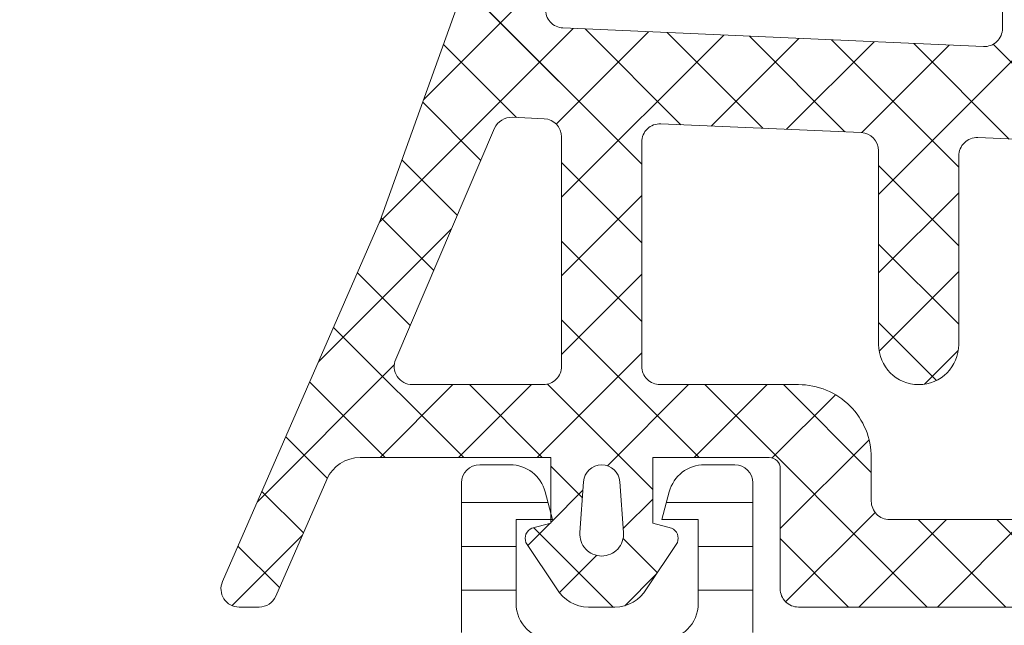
# Model space of a CAD drawing. Header units: millimetres. Extents: x 213386 to 459888, y 74252 to 208052.
# Tile 345 of 517: x 373054 to 373081, y 200468 to 200485. Entities that reach past the tile are written whole.
import ezdxf

# ---------------------------------------------------------------- set-up
doc = ezdxf.new("R2010")
doc.units = ezdxf.units.MM
doc.layers.get('Defpoints').update_dxf_attribs({"color": 255, "lineweight": 0})
doc.layers.add('FASÁDA DETAILNÍ', color=255, linetype='Continuous', lineweight=0)
doc.layers.add('NOVA', color=255, linetype='Continuous', lineweight=0)
doc.styles.add('CS-ROMANS', font='romans.shx', dxfattribs={"width": 0.75, "oblique": 5})
doc.dimstyles.new('A_KÓTA_50', dxfattribs={"dimtxt": 110, "dimasz": 2, "dimexe": 100, "dimexo": 1500, "dimgap": 40, "dimtad": 1, "dimrnd": 1, "dimdsep": 46, "dimtxsty": 'CS-ROMANS', "dimblk": 'KOT_CARA20', "dimcen": 45, "dimse1": 1, "dimse2": 1, "dimclrd": 256, "dimclre": 256, "dimclrt": 256, "dimadec": 0, "dimazin": 0, "dimtfac": 1, "dimtix": 1, "dimtmove": 2, "dimatfit": 3, "dimldrblk": 'OBLIQUE', "dimfxl": 100, "dimtolj": 1, "dimarcsym": 0})
pattern_1 = [(135, (0, 0), (-1.077630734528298, -1.077630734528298), []), (225, (0, 0), (1.077630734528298, -1.077630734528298), [])]

# ---------------------------------------------------------------- blocks, each defined once
blk = doc.blocks.new('A$C29162560')
at = {"layer": 'FASÁDA DETAILNÍ'}
h = blk.add_hatch(dxfattribs=at)
h.set_pattern_fill('ANSI37', color=256, scale=0.48, angle=90, style=0)
h.set_pattern_definition(pattern_1)
edge = h.paths.add_edge_path(flags=16)
edge.add_line((-906.219358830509, -1460.164384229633), (-906.1196148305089, -1461.557238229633))
edge.add_arc((-906.718081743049, -1461.600095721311), 0.5999995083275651, -90.00000835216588, 4.096080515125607, ccw=False)
edge.add_arc((-906.718081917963, -1461.600095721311), 0.5999995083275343, 175.9039194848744, 270.0000083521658, ccw=False)
edge.add_line((-907.3165488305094, -1461.557238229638), (-907.2168048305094, -1460.164384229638))
edge.add_arc((-906.718081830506, -1460.20009870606), 0.500000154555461, 4.096064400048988, 175.9039355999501, ccw=False)
edge = h.paths.add_edge_path(flags=16)
edge.add_arc((-908.3180784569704, -1457.000090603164), 0.4999996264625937, -90.00004280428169, 4.28042947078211e-05, ccw=False)
edge.add_line((-908.3180788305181, -1457.500090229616), (-911.911763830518, -1457.500090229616))
edge.add_arc((-911.9117638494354, -1457.000089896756), 0.5000003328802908, 156.7819733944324, 270.0000021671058, ccw=False)
edge.add_line((-912.3712698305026, -1456.80297422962), (-909.6553918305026, -1450.47187222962))
edge.add_arc((-909.1958864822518, -1450.668988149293), 0.4999998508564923, 87.49988936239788, 156.7819182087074, ccw=False)
edge.add_line((-909.1740758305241, -1450.169464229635), (-908.2962688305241, -1450.207790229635))
edge.add_arc((-908.3180783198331, -1450.707313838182), 0.4999994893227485, -4.485695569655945e-05, 87.50002088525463, ccw=False)
edge.add_line((-907.8180788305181, -1450.707314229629), (-907.8180788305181, -1457.000090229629))
edge = h.paths.add_edge_path(flags=16)
edge.add_line((-882.7641598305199, -1451.591928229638), (-878.61548983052, -1460.488781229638))
edge.add_arc((-879.0686435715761, -1460.70009036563), 0.4999998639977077, -90.00002967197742, 25.000007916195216, ccw=False)
edge.add_line((-879.0686438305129, -1461.200090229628), (-888.418078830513, -1461.200090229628))
edge.add_arc((-888.4180792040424, -1460.700090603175), 0.49999962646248, 179.9999571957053, 270.0000428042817, ccw=False)
edge.add_line((-888.9180788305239, -1460.700090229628), (-888.9180788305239, -1451.576167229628))
edge.add_arc((-888.4180787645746, -1451.57616739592), 0.5000000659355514, 87.49997275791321, 179.9999809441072, ccw=False)
edge.add_line((-888.3962688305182, -1451.076643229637), (-883.1955048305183, -1451.303713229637))
edge.add_arc((-883.2173145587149, -1451.803238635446), 0.5000012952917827, 25.000091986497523, 87.50000252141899, ccw=False)
edge = h.paths.add_edge_path(flags=16)
edge.add_arc((-891.6180784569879, -1460.700090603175), 0.4999996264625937, -90.00004280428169, 4.28042947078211e-05, ccw=False)
edge.add_line((-891.6180788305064, -1461.200090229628), (-898.8180788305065, -1461.200090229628))
edge.add_arc((-898.8180792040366, -1460.700090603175), 0.49999962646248, 179.9999571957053, 270.0000428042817, ccw=False)
edge.add_line((-899.3180788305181, -1460.700090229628), (-899.3180788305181, -1459.500090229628))
edge.add_arc((-901.3180773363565, -1459.500088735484), 1.999998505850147, 359.9999571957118, 450.0000428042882)
edge.add_line((-901.3180788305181, -1457.500090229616), (-905.118078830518, -1457.500090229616))
edge.add_arc((-905.1180792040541, -1457.000090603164), 0.49999962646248, 179.9999571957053, 270.0000428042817, ccw=False)
edge.add_line((-905.6180788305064, -1457.000090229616), (-905.6180788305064, -1450.847029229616))
edge.add_arc((-905.1180787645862, -1450.847029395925), 0.5000000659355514, 87.49997275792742, 179.9999809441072, ccw=False)
edge.add_line((-905.0962688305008, -1450.347505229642), (-899.5962688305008, -1450.587640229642))
edge.add_arc((-899.6180783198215, -1451.08716383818), 0.4999994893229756, -4.4856929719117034e-05, 87.50002088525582, ccw=False)
edge.add_line((-899.1180788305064, -1451.087164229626), (-899.1180788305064, -1456.400090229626))
edge.add_arc((-898.0180788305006, -1456.400090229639), 1.100000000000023, 180, 360)
edge.add_line((-896.9180788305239, -1456.400090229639), (-896.9180788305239, -1451.226879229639))
edge.add_arc((-896.4180787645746, -1451.226879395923), 0.500000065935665, 87.49997275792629, 179.9999809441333, ccw=False)
edge.add_line((-896.3962688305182, -1450.727355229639), (-891.5962688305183, -1450.936928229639))
edge.add_arc((-891.6180783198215, -1451.436451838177), 0.4999994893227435, -4.4856929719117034e-05, 87.50002088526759, ccw=False)
edge.add_line((-891.1180788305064, -1451.436452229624), (-891.1180788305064, -1460.700090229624))
edge = h.paths.add_edge_path()
edge.add_line((-876.4050258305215, -1459.313633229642), (-880.5028748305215, -1450.525767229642))
edge.add_ellipse((-883.2218001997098, -1451.793624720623), major_axis=(-3.00000296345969, 0), ratio=1, start_angle=205.0000306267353, end_angle=267.4999411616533)
edge.add_line((-883.0909388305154, -1448.796477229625), (-883.7398888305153, -1448.768143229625))
edge.add_ellipse((-883.7180793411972, -1448.268619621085), major_axis=(-0.4999994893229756, 0), ratio=1, start_angle=-4.4856929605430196e-05, end_angle=87.50002088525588, ccw=False)
edge.add_line((-884.2180788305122, -1448.268619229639), (-884.2180788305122, -1447.300090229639))
edge.add_ellipse((-884.3180787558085, -1447.300090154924), major_axis=(-0.09999992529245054, 0), ratio=1, start_angle=179.9999571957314, end_angle=270.0000428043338)
edge.add_line((-884.3180788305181, -1447.200090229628), (-884.9180788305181, -1447.200090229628))
edge.add_ellipse((-884.9180789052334, -1447.300090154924), major_axis=(-0.09999992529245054, 0), ratio=1, start_angle=-90.0000428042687, end_angle=4.280426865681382e-05)
edge.add_line((-885.0180788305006, -1447.300090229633), (-885.0180788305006, -1448.203128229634))
edge.add_ellipse((-885.5180788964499, -1448.203128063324), major_axis=(-0.5000000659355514, 0), ratio=1, start_angle=87.49997275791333, end_angle=179.9999809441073, ccw=False)
edge.add_line((-885.5398888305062, -1448.702652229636), (-894.4401828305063, -1448.308814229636))
edge.add_ellipse((-894.4180787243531, -1447.809302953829), major_axis=(-0.5000001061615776, 0), ratio=1, start_angle=-8.298705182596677e-05, end_angle=87.46623077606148, ccw=False)
edge.add_line((-894.9180788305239, -1447.809302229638), (-894.9180788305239, -1447.200090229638))
edge.add_ellipse((-895.0180787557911, -1447.200090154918), major_axis=(-0.09999992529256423, 0), ratio=1, start_angle=179.9999571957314, end_angle=270.0000428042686)
edge.add_line((-895.0180788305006, -1447.100090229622), (-895.6180788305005, -1447.100090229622))
edge.add_ellipse((-895.618078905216, -1447.200090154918), major_axis=(-0.09999992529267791, 0), ratio=1, start_angle=-90.0000428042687, end_angle=4.280426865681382e-05)
edge.add_line((-895.7180788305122, -1447.200090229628), (-895.7180788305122, -1447.729652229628))
edge.add_ellipse((-896.2180793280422, -1447.729652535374), major_axis=(-0.5000004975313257, 0), ratio=1, start_angle=87.46630200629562, end_angle=180.0000350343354, ccw=False)
edge.add_line((-896.2401828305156, -1448.229164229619), (-907.7804078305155, -1447.718508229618))
edge.add_ellipse((-907.7585982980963, -1447.218983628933), major_axis=(-0.5000004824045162, 0), ratio=1, start_angle=-3.2170573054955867, end_angle=87.5000209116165, ccw=False)
edge.add_line((-908.257810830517, -1447.190924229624), (-907.969247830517, -1442.057181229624))
edge.add_ellipse((-907.5588298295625, -1442.172736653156), major_axis=(-0.4263754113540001, 0), ratio=1, start_angle=200.7589723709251, end_angle=344.2751455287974, ccw=False)
edge.add_line((-907.1601348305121, -1442.021613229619), (-907.1613748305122, -1442.254216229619))
edge.add_line((-907.1613748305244, -1442.25421622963), (-907.4595128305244, -1444.13679522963))
edge.add_line((-907.4595128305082, -1444.136795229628), (-907.0590868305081, -1446.986080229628))
edge.add_ellipse((-906.7620062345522, -1446.944329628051), major_axis=(-0.2999999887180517, 0), ratio=1, start_angle=7.999744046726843, end_angle=124.5977463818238)
edge.add_ellipse((-908.2951196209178, -1444.721758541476), major_axis=(-3.000047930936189, 0), ratio=1, start_angle=124.5976412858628, end_angle=198.0084245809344)
edge.add_line((-905.4420408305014, -1443.794273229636), (-906.0756168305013, -1441.539382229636))
edge.add_ellipse((-906.8508293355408, -1441.700311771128), major_axis=(-0.7917403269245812, 0), ratio=1, start_angle=191.7276897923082, end_angle=263.2016537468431)
edge.add_line((-906.7571068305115, -1440.914138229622), (-907.8153168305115, -1440.912917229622))
edge.add_ellipse((-907.6861925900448, -1442.0920034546), major_axis=(-1.186135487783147, 0), ratio=1, start_angle=276.2496781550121, end_angle=341.3444235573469)
edge.add_line((-908.8100068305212, -1441.712584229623), (-909.9043398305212, -1444.953924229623))
edge.add_line((-909.9043398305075, -1444.953924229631), (-912.7941178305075, -1453.003719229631))
edge.add_line((-912.7941178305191, -1453.003719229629), (-917.1269268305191, -1462.901596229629))
edge.add_ellipse((-916.6679178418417, -1463.099866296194), major_axis=(-0.5000002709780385, 0), ratio=1, start_angle=-23.36204948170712, end_angle=89.93342362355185)
edge.add_line((-916.6684988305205, -1463.599866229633), (-916.1217978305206, -1463.600501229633))
edge.add_ellipse((-916.1212175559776, -1463.10050112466), major_axis=(-0.5000004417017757, 0), ratio=1, start_angle=89.93350548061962, end_angle=156.0791754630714)
edge.add_line((-915.6641638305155, -1463.303238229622), (-914.2624078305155, -1460.099235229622))
edge.add_ellipse((-913.3462667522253, -1460.5000895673), major_axis=(-0.9999993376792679, 0), ratio=1, start_angle=269.99994718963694, end_angle=336.3683852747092, ccw=False)
edge.add_line((-913.346265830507, -1459.500090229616), (-908.118323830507, -1459.500090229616))
edge.add_line((-908.1183238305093, -1459.500090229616), (-908.1183148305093, -1461.299569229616))
edge.add_line((-908.118314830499, -1461.299569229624), (-908.6331158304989, -1461.437511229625))
edge.add_ellipse((-908.5183505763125, -1461.714665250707), major_axis=(-0.2999756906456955, 0), ratio=1, start_angle=-67.50629973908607, end_angle=22.5035666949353)
edge.add_line((-908.7954848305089, -1461.829478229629), (-907.946317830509, -1463.099605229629))
edge.add_ellipse((-907.0804536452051, -1462.599884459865), major_axis=(-0.9997207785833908, 0), ratio=1, start_angle=29.99076069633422, end_angle=90.00761184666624)
edge.add_line((-907.0803208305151, -1463.599605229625), (-906.3559598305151, -1463.599574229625))
edge.add_ellipse((-906.3561678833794, -1462.599836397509), major_axis=(-0.9997378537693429, 0), ratio=1, start_angle=90.01192367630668, end_angle=150.0086750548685)
edge.add_line((-905.4902938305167, -1463.099574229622), (-904.6411268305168, -1461.829478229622))
edge.add_ellipse((-904.9182743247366, -1461.714666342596), major_axis=(-0.2999875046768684, 0), ratio=1, start_angle=157.4975938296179, end_angle=247.5013961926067)
edge.add_line((-904.8034808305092, -1461.437511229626), (-905.3182968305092, -1461.299539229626))
edge.add_line((-905.3182968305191, -1461.299539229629), (-905.3183048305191, -1459.500090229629))
edge.add_line((-905.3183048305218, -1459.500090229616), (-902.1180778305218, -1459.500090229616))
edge.add_ellipse((-902.1180776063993, -1459.800090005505), major_axis=(-0.299999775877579, 0), ratio=1, start_angle=179.9999571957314, end_angle=270.0000428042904, ccw=False)
edge.add_line((-901.8180778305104, -1459.800090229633), (-901.8180778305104, -1463.100086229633))
edge.add_ellipse((-901.3180782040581, -1463.100086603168), major_axis=(-0.4999996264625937, 0), ratio=1, start_angle=-4.280429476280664e-05, end_angle=90.00004280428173)
edge.add_line((-901.3180778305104, -1463.600086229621), (-874.4204558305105, -1463.600086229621))
edge.add_line((-874.420455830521, -1463.600086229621), (-873.5253378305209, -1462.049694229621))
edge.add_ellipse((-873.9583503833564, -1461.799694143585), major_axis=(-0.4999999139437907, 0), ratio=1, start_angle=149.999982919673, end_angle=269.9999366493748)
edge.add_line((-873.9583498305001, -1461.299694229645), (-873.9583498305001, -1459.602323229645))
edge.add_line((-873.9583498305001, -1459.602323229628), (-875.9518718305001, -1459.602323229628))
edge.add_ellipse((-875.9518721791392, -1459.102322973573), major_axis=(-0.5000002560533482, 0), ratio=1, start_angle=25.00012858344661, end_angle=90.00003995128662, ccw=False)
h = blk.add_hatch(dxfattribs=at)
h.set_pattern_fill('ANSI37', color=256, scale=0.48, angle=90, style=0)
h.set_pattern_definition(pattern_1)
edge = h.paths.add_edge_path(flags=16)
edge.add_line((-906.219358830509, -1460.164384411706), (-906.1196148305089, -1461.557238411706))
edge.add_arc((-906.718081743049, -1461.600095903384), 0.5999995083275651, -90.00000835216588, 4.096080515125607, ccw=False)
edge.add_arc((-906.718081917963, -1461.600095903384), 0.5999995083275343, 175.9039194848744, 270.0000083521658, ccw=False)
edge.add_line((-907.3165488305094, -1461.557238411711), (-907.2168048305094, -1460.164384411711))
edge.add_arc((-906.718081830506, -1460.200098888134), 0.500000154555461, 4.096064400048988, 175.9039355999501, ccw=False)
edge = h.paths.add_edge_path(flags=16)
edge.add_arc((-908.3180784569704, -1457.000090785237), 0.4999996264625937, -90.00004280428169, 4.28042947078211e-05, ccw=False)
edge.add_line((-908.3180788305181, -1457.50009041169), (-911.911763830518, -1457.50009041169))
edge.add_arc((-911.9117638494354, -1457.000090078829), 0.5000003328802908, 156.7819733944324, 270.0000021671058, ccw=False)
edge.add_line((-912.3712698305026, -1456.802974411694), (-909.6553918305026, -1450.471872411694))
edge.add_arc((-909.1958864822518, -1450.668988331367), 0.4999998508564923, 87.49988936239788, 156.7819182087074, ccw=False)
edge.add_line((-909.1740758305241, -1450.169464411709), (-908.2962688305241, -1450.207790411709))
edge.add_arc((-908.3180783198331, -1450.707314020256), 0.4999994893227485, -4.485695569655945e-05, 87.50002088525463, ccw=False)
edge.add_line((-907.8180788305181, -1450.707314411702), (-907.8180788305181, -1457.000090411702))
edge = h.paths.add_edge_path(flags=16)
edge.add_line((-882.7641598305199, -1451.591928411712), (-878.61548983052, -1460.488781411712))
edge.add_arc((-879.0686435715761, -1460.700090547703), 0.4999998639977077, -90.00002967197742, 25.000007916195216, ccw=False)
edge.add_line((-879.0686438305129, -1461.200090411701), (-888.418078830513, -1461.200090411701))
edge.add_arc((-888.4180792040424, -1460.700090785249), 0.49999962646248, 179.9999571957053, 270.0000428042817, ccw=False)
edge.add_line((-888.9180788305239, -1460.700090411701), (-888.9180788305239, -1451.576167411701))
edge.add_arc((-888.4180787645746, -1451.576167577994), 0.5000000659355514, 87.49997275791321, 179.9999809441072, ccw=False)
edge.add_line((-888.3962688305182, -1451.07664341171), (-883.1955048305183, -1451.30371341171))
edge.add_arc((-883.2173145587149, -1451.80323881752), 0.5000012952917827, 25.000091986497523, 87.50000252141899, ccw=False)
edge = h.paths.add_edge_path(flags=16)
edge.add_arc((-891.6180784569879, -1460.700090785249), 0.4999996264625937, -90.00004280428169, 4.28042947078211e-05, ccw=False)
edge.add_line((-891.6180788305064, -1461.200090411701), (-898.8180788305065, -1461.200090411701))
edge.add_arc((-898.8180792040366, -1460.700090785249), 0.49999962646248, 179.9999571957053, 270.0000428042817, ccw=False)
edge.add_line((-899.3180788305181, -1460.700090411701), (-899.3180788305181, -1459.500090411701))
edge.add_arc((-901.3180773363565, -1459.500088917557), 1.999998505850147, 359.9999571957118, 450.0000428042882)
edge.add_line((-901.3180788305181, -1457.50009041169), (-905.118078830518, -1457.50009041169))
edge.add_arc((-905.1180792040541, -1457.000090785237), 0.49999962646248, 179.9999571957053, 270.0000428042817, ccw=False)
edge.add_line((-905.6180788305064, -1457.00009041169), (-905.6180788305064, -1450.84702941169))
edge.add_arc((-905.1180787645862, -1450.847029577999), 0.5000000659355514, 87.49997275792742, 179.9999809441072, ccw=False)
edge.add_line((-905.0962688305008, -1450.347505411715), (-899.5962688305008, -1450.587640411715))
edge.add_arc((-899.6180783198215, -1451.087164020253), 0.4999994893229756, -4.4856929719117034e-05, 87.50002088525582, ccw=False)
edge.add_line((-899.1180788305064, -1451.0871644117), (-899.1180788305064, -1456.4000904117))
edge.add_arc((-898.0180788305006, -1456.400090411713), 1.100000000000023, 180, 360)
edge.add_line((-896.9180788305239, -1456.400090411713), (-896.9180788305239, -1451.226879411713))
edge.add_arc((-896.4180787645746, -1451.226879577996), 0.500000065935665, 87.49997275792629, 179.9999809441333, ccw=False)
edge.add_line((-896.3962688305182, -1450.727355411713), (-891.5962688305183, -1450.936928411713))
edge.add_arc((-891.6180783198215, -1451.436452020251), 0.4999994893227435, -4.4856929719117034e-05, 87.50002088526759, ccw=False)
edge.add_line((-891.1180788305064, -1451.436452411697), (-891.1180788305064, -1460.700090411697))
edge = h.paths.add_edge_path()
edge.add_line((-876.4050258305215, -1459.313633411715), (-880.5028748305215, -1450.525767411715))
edge.add_ellipse((-883.2218001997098, -1451.793624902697), major_axis=(-3.00000296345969, 0), ratio=1, start_angle=205.0000306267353, end_angle=267.4999411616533)
edge.add_line((-883.0909388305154, -1448.796477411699), (-883.7398888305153, -1448.768143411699))
edge.add_ellipse((-883.7180793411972, -1448.268619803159), major_axis=(-0.4999994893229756, 0), ratio=1, start_angle=-4.4856929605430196e-05, end_angle=87.50002088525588, ccw=False)
edge.add_line((-884.2180788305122, -1448.268619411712), (-884.2180788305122, -1447.300090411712))
edge.add_ellipse((-884.3180787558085, -1447.300090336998), major_axis=(-0.09999992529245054, 0), ratio=1, start_angle=179.9999571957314, end_angle=270.0000428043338)
edge.add_line((-884.3180788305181, -1447.200090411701), (-884.9180788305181, -1447.200090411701))
edge.add_ellipse((-884.9180789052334, -1447.300090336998), major_axis=(-0.09999992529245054, 0), ratio=1, start_angle=-90.0000428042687, end_angle=4.280426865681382e-05)
edge.add_line((-885.0180788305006, -1447.300090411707), (-885.0180788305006, -1448.203128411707))
edge.add_ellipse((-885.5180788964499, -1448.203128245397), major_axis=(-0.5000000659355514, 0), ratio=1, start_angle=87.49997275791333, end_angle=179.9999809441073, ccw=False)
edge.add_line((-885.5398888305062, -1448.70265241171), (-894.4401828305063, -1448.30881441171))
edge.add_ellipse((-894.4180787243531, -1447.809303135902), major_axis=(-0.5000001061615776, 0), ratio=1, start_angle=-8.298705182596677e-05, end_angle=87.46623077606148, ccw=False)
edge.add_line((-894.9180788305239, -1447.809302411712), (-894.9180788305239, -1447.200090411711))
edge.add_ellipse((-895.0180787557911, -1447.200090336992), major_axis=(-0.09999992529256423, 0), ratio=1, start_angle=179.9999571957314, end_angle=270.0000428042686)
edge.add_line((-895.0180788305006, -1447.100090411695), (-895.6180788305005, -1447.100090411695))
edge.add_ellipse((-895.618078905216, -1447.200090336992), major_axis=(-0.09999992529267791, 0), ratio=1, start_angle=-90.0000428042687, end_angle=4.280426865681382e-05)
edge.add_line((-895.7180788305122, -1447.200090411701), (-895.7180788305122, -1447.729652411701))
edge.add_ellipse((-896.2180793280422, -1447.729652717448), major_axis=(-0.5000004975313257, 0), ratio=1, start_angle=87.46630200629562, end_angle=180.0000350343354, ccw=False)
edge.add_line((-896.2401828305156, -1448.229164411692), (-907.7804078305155, -1447.718508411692))
edge.add_ellipse((-907.7585982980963, -1447.218983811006), major_axis=(-0.5000004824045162, 0), ratio=1, start_angle=-3.2170573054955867, end_angle=87.5000209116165, ccw=False)
edge.add_line((-908.257810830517, -1447.190924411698), (-907.969247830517, -1442.057181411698))
edge.add_ellipse((-907.5588298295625, -1442.172736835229), major_axis=(-0.4263754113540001, 0), ratio=1, start_angle=200.7589723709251, end_angle=344.2751455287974, ccw=False)
edge.add_line((-907.1601348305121, -1442.021613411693), (-907.1613748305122, -1442.254216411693))
edge.add_line((-907.1613748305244, -1442.254216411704), (-907.4595128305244, -1444.136795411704))
edge.add_line((-907.4595128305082, -1444.136795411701), (-907.0590868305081, -1446.986080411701))
edge.add_ellipse((-906.7620062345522, -1446.944329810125), major_axis=(-0.2999999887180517, 0), ratio=1, start_angle=7.999744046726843, end_angle=124.5977463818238)
edge.add_ellipse((-908.2951196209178, -1444.72175872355), major_axis=(-3.000047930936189, 0), ratio=1, start_angle=124.5976412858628, end_angle=198.0084245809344)
edge.add_line((-905.4420408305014, -1443.79427341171), (-906.0756168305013, -1441.53938241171))
edge.add_ellipse((-906.8508293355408, -1441.700311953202), major_axis=(-0.7917403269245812, 0), ratio=1, start_angle=191.7276897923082, end_angle=263.2016537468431)
edge.add_line((-906.7571068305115, -1440.914138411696), (-907.8153168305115, -1440.912917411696))
edge.add_ellipse((-907.6861925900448, -1442.092003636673), major_axis=(-1.186135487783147, 0), ratio=1, start_angle=276.2496781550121, end_angle=341.3444235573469)
edge.add_line((-908.8100068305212, -1441.712584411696), (-909.9043398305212, -1444.953924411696))
edge.add_line((-909.9043398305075, -1444.953924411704), (-912.7941178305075, -1453.003719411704))
edge.add_line((-912.7941178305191, -1453.003719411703), (-917.1269268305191, -1462.901596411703))
edge.add_ellipse((-916.6679178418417, -1463.099866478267), major_axis=(-0.5000002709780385, 0), ratio=1, start_angle=-23.36204948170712, end_angle=89.93342362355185)
edge.add_line((-916.6684988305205, -1463.599866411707), (-916.1217978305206, -1463.600501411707))
edge.add_ellipse((-916.1212175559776, -1463.100501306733), major_axis=(-0.5000004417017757, 0), ratio=1, start_angle=89.93350548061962, end_angle=156.0791754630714)
edge.add_line((-915.6641638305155, -1463.303238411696), (-914.2624078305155, -1460.099235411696))
edge.add_ellipse((-913.3462667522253, -1460.500089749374), major_axis=(-0.9999993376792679, 0), ratio=1, start_angle=269.99994718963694, end_angle=336.3683852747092, ccw=False)
edge.add_line((-913.346265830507, -1459.50009041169), (-908.118323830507, -1459.50009041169))
edge.add_line((-908.1183238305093, -1459.50009041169), (-908.1183148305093, -1461.29956941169))
edge.add_line((-908.118314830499, -1461.299569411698), (-908.6331158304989, -1461.437511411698))
edge.add_ellipse((-908.5183505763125, -1461.714665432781), major_axis=(-0.2999756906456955, 0), ratio=1, start_angle=-67.50629973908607, end_angle=22.5035666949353)
edge.add_line((-908.7954848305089, -1461.829478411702), (-907.946317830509, -1463.099605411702))
edge.add_ellipse((-907.0804536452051, -1462.599884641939), major_axis=(-0.9997207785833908, 0), ratio=1, start_angle=29.99076069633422, end_angle=90.00761184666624)
edge.add_line((-907.0803208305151, -1463.599605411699), (-906.3559598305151, -1463.599574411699))
edge.add_ellipse((-906.3561678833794, -1462.599836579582), major_axis=(-0.9997378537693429, 0), ratio=1, start_angle=90.01192367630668, end_angle=150.0086750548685)
edge.add_line((-905.4902938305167, -1463.099574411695), (-904.6411268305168, -1461.829478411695))
edge.add_ellipse((-904.9182743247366, -1461.714666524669), major_axis=(-0.2999875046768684, 0), ratio=1, start_angle=157.4975938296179, end_angle=247.5013961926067)
edge.add_line((-904.8034808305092, -1461.437511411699), (-905.3182968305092, -1461.299539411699))
edge.add_line((-905.3182968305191, -1461.299539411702), (-905.3183048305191, -1459.500090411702))
edge.add_line((-905.3183048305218, -1459.50009041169), (-902.1180778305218, -1459.50009041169))
edge.add_ellipse((-902.1180776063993, -1459.800090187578), major_axis=(-0.299999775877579, 0), ratio=1, start_angle=179.9999571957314, end_angle=270.0000428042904, ccw=False)
edge.add_line((-901.8180778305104, -1459.800090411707), (-901.8180778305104, -1463.100086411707))
edge.add_ellipse((-901.3180782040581, -1463.100086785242), major_axis=(-0.4999996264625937, 0), ratio=1, start_angle=-4.280429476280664e-05, end_angle=90.00004280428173)
edge.add_line((-901.3180778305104, -1463.600086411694), (-874.4204558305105, -1463.600086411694))
edge.add_line((-874.420455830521, -1463.600086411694), (-873.5253378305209, -1462.049694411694))
edge.add_ellipse((-873.9583503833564, -1461.799694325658), major_axis=(-0.4999999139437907, 0), ratio=1, start_angle=149.999982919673, end_angle=269.9999366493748)
edge.add_line((-873.9583498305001, -1461.299694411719), (-873.9583498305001, -1459.602323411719))
edge.add_line((-873.9583498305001, -1459.602323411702), (-875.9518718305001, -1459.602323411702))
edge.add_ellipse((-875.9518721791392, -1459.102323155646), major_axis=(-0.5000002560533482, 0), ratio=1, start_angle=25.00012858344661, end_angle=90.00003995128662, ccw=False)
h = blk.add_hatch(dxfattribs=at)
h.set_pattern_fill('LINIE', color=256, scale=1.2, angle=-1.272221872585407e-14, style=0)
h.set_pattern_definition([(360, (-915.9426948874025, -1483.783052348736), (2.939128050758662e-16, 1.2), [])])
edge = h.paths.add_edge_path()
edge.add_arc((-912.4079985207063, -1465.809279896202), 0.300000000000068, 269.9979247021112, 359.9979247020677)
edge.add_line((-912.1079985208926, -1465.809290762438), (-912.1079698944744, -1464.998959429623))
edge.add_arc((-911.6079725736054, -1464.998974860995), 0.4999973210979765, 89.99761772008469, 179.9982316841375, ccw=False)
edge.add_line((-911.6079517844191, -1464.498977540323), (-910.7668795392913, -1464.497656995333))
edge.add_arc((-910.7668795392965, -1464.297656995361), 0.1999999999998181, 270, 360.0000000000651)
edge.add_line((-910.5668795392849, -1464.297656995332), (-910.5668795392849, -1460.197656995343))
edge.add_arc((-910.0668795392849, -1460.197656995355), 0.5, 90, 180, ccw=False)
edge.add_line((-910.0668795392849, -1459.697656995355), (-909.2361303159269, -1459.697656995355))
edge.add_arc((-909.2361303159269, -1460.697656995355), 0.9999999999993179, 15.000000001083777, 90.00000000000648, ccw=False)
edge.add_line((-908.2702044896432, -1460.438837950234), (-908.066879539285, -1461.197656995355))
edge.add_line((-908.0668795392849, -1461.197656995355), (-909.0668795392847, -1461.197656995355))
edge.add_line((-909.0668795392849, -1461.197656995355), (-909.0668795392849, -1463.497656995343))
edge.add_arc((-908.0627530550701, -1463.495947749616), 1.004127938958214, 180.0975300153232, 269.7659122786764)
edge.add_line((-908.0668555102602, -1464.500067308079), (-905.0669771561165, -1464.500067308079))
edge.add_arc((-905.0710055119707, -1463.495947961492), 1.004127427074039, 270.2298596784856, 359.9024820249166)
edge.add_line((-904.0668795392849, -1463.497656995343), (-904.0668795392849, -1461.197656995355))
edge.add_line((-904.0668795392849, -1461.197656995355), (-905.0668795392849, -1461.197656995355))
edge.add_line((-905.0668795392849, -1461.197656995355), (-904.8635545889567, -1460.438837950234))
edge.add_arc((-903.897628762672, -1460.697656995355), 0.9999999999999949, 89.99999999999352, 164.9999999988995, ccw=False)
edge.add_line((-903.897628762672, -1459.697656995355), (-903.0668795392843, -1459.697656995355))
edge.add_arc((-903.0668795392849, -1460.197656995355), 0.5, 0, 90, ccw=False)
edge.add_line((-902.5668795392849, -1460.197656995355), (-902.5668795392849, -1464.297656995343))
edge.add_arc((-902.3627064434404, -1464.295928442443), 0.2041804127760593, 180.4850610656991, 268.8441310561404)
edge.add_line((-902.3668252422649, -1464.500067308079), (-876.5254584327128, -1464.500090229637))
edge.add_arc((-876.5254738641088, -1465.000087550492), 0.4999973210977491, -0.002382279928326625, 89.99823168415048, ccw=False)
edge.add_line((-876.0254765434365, -1465.000108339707), (-876.0255051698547, -1465.810439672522))
edge.add_arc((-875.7255051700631, -1465.810450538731), 0.300000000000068, 179.9979247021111, 269.9979247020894)
edge.add_line((-875.7255160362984, -1466.110450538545), (-873.3255176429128, -1466.110205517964))
edge.add_arc((-873.3255331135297, -1466.610201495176), 0.4999959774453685, -0.002377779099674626, 89.9982271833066, ccw=False)
edge.add_line((-872.825537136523, -1466.610222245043), (-872.8256637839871, -1470.086763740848))
edge.add_arc((-873.8154767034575, -1469.944417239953), 0.9999960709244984, 237.27090860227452, 351.8163166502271, ccw=False)
edge.add_line((-874.35614209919, -1470.785650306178), (-876.6397511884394, -1469.467097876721))
edge.add_arc((-876.8897668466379, -1469.900101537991), 0.5000000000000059, 59.99792810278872, 89.9978647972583)
edge.add_line((-876.8897482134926, -1469.40010153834), (-911.244016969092, -1469.399015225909))
edge.add_arc((-911.2440345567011, -1469.899015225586), 0.5000000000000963, 89.99798460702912, 119.9979213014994)
edge.add_line((-911.4940188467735, -1469.465993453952), (-913.7777234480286, -1470.784380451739))
edge.add_arc((-914.3183279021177, -1469.943108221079), 0.9999960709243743, 188.1795327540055, 302.7249408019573, ccw=False)
edge.add_line((-915.3081511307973, -1470.085383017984), (-915.3080244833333, -1466.608841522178))
edge.add_arc((-914.8080285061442, -1466.608856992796), 0.4999959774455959, 89.9976222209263, 179.9982271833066, ccw=False)
edge.add_line((-914.8080077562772, -1466.108861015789), (-912.4080093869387, -1466.109279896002))
edge = h.paths.add_edge_path(flags=16)
edge.add_line((-888.2168857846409, -1466.299555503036), (-888.2168857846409, -1467.599549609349))
edge.add_arc((-887.7168894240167, -1467.5995532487), 0.4999963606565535, 179.9995829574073, 270.0004170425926)
edge.add_line((-887.7168857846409, -1468.099549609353), (-878.8668918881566, -1468.099549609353))
edge.add_arc((-878.8668882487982, -1467.5995532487), 0.4999963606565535, 269.9995829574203, 360.0004170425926)
edge.add_line((-878.366891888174, -1467.599549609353), (-878.366891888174, -1466.299555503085))
edge.add_arc((-878.8668918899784, -1466.299538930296), 0.5000000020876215, 359.9981008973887, 449.9999997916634)
edge.add_line((-878.8668918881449, -1465.7995389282), (-887.7168857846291, -1465.7995389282))
edge.add_arc((-887.7168857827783, -1466.299538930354), 0.5000000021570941, 90.00000021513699, 180.0018990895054)
edge = h.paths.add_edge_path(flags=16)
edge.add_arc((-898.4168918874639, -1466.2995389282), 0.5, 89.99999999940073, 180)
edge.add_line((-898.9168918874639, -1466.2995389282), (-898.9168918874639, -1467.599549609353))
edge.add_arc((-898.4168918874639, -1467.599549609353), 0.5, 180, 270.0000000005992)
edge.add_line((-898.4168918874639, -1468.099549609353), (-889.7168857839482, -1468.099549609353))
edge.add_arc((-889.7168857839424, -1467.599549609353), 0.5, 270.0000000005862, 359.9999999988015)
edge.add_line((-889.2168857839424, -1467.599549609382), (-889.2168857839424, -1466.29953892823))
edge.add_arc((-889.7168857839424, -1466.2995389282), 0.5, 359.9999999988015, 449.9999999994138)
edge.add_line((-889.7168857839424, -1465.7995389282), (-898.4168918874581, -1465.7995389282))
edge = h.paths.add_edge_path(flags=16)
edge.add_arc((-900.4168882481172, -1467.599553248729), 0.4999963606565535, 269.9995829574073, 360.0004170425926)
edge.add_line((-899.9168918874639, -1467.599549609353), (-899.9168918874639, -1466.299555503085))
edge.add_arc((-900.4168918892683, -1466.299538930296), 0.5000000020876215, 359.9981008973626, 449.9999997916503)
edge.add_line((-900.4168918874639, -1465.7995389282), (-909.2669010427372, -1465.7995389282))
edge.add_arc((-909.2669010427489, -1466.299523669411), 0.4999847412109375, 89.99999999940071, 180)
edge.add_line((-909.7668857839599, -1466.299523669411), (-909.7668857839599, -1467.599534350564))
edge.add_arc((-909.2668705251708, -1467.599534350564), 0.5000152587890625, 180, 270.0000000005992)
edge.add_line((-909.2668705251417, -1468.099549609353), (-900.4168918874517, -1468.099549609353))
at = {"layer": 'FASÁDA DETAILNÍ', "extrusion": (0, 0, -1)}
for points in [[(895.7180788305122, -1447.200090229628), (895.7180788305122, -1447.729652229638), (895.7180788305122, -1447.729652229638, 0.427226), (896.2401828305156, -1448.229164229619), (907.7804078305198, -1447.71850822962), (907.7804078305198, -1447.71850822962, 0.417884), (908.257810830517, -1447.190924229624)], [(909.9043398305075, -1444.953924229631), (912.7941178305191, -1453.003719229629), (917.1269268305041, -1462.90159622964), (917.1269268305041, -1462.90159622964, -0.538982), (916.6684988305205, -1463.599866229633), (916.1217978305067, -1463.600501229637), (916.1217978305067, -1463.600501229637, -0.296905), (915.6641638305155, -1463.303238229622), (914.2624078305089, -1460.099235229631), (914.2624078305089, -1460.099235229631, 0.297963), (913.346265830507, -1459.500090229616), (908.1183238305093, -1459.500090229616), (908.118314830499, -1461.299569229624), (908.6331158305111, -1461.437511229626), (908.6331158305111, -1461.437511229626, -0.414264), (908.7954848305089, -1461.829478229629), (907.9463178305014, -1463.099605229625), (907.9463178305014, -1463.099605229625, -0.268028), (907.0803208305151, -1463.599605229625), (906.3559598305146, -1463.599574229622), (906.3559598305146, -1463.599574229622, -0.267934), (905.4902938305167, -1463.099574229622), (904.6411268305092, -1461.829478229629), (904.6411268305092, -1461.829478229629, -0.414233), (904.8034808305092, -1461.437511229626), (905.3182968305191, -1461.299539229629), (905.3183048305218, -1459.500090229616), (902.1180778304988, -1459.500090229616), (902.1180778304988, -1459.500090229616, 0.414214), (901.8180778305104, -1459.800090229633), (901.8180778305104, -1463.100086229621), (901.8180778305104, -1463.100086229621, -0.414214), (901.3180778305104, -1463.600086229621), (874.420455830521, -1463.600086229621)], [(895.7180788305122, -1447.200090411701), (895.7180788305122, -1447.729652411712), (895.7180788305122, -1447.729652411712, 0.427226), (896.2401828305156, -1448.229164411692), (907.7804078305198, -1447.718508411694), (907.7804078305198, -1447.718508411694, 0.417884), (908.257810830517, -1447.190924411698)], [(909.9043398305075, -1444.953924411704), (912.7941178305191, -1453.003719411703), (917.1269268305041, -1462.901596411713), (917.1269268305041, -1462.901596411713, -0.538982), (916.6684988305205, -1463.599866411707), (916.1217978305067, -1463.600501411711), (916.1217978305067, -1463.600501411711, -0.296905), (915.6641638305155, -1463.303238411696), (914.2624078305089, -1460.099235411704), (914.2624078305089, -1460.099235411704, 0.297963), (913.346265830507, -1459.50009041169), (908.1183238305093, -1459.50009041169), (908.118314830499, -1461.299569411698), (908.6331158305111, -1461.437511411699), (908.6331158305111, -1461.437511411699, -0.414264), (908.7954848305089, -1461.829478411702), (907.9463178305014, -1463.099605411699), (907.9463178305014, -1463.099605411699, -0.268028), (907.0803208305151, -1463.599605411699), (906.3559598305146, -1463.599574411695), (906.3559598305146, -1463.599574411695, -0.267934), (905.4902938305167, -1463.099574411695), (904.6411268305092, -1461.829478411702), (904.6411268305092, -1461.829478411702, -0.414233), (904.8034808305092, -1461.437511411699), (905.3182968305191, -1461.299539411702), (905.3183048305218, -1459.50009041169), (902.1180778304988, -1459.50009041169), (902.1180778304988, -1459.50009041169, 0.414214), (901.8180778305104, -1459.800090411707), (901.8180778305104, -1463.100086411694), (901.8180778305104, -1463.100086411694, -0.414214), (901.3180778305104, -1463.600086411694), (874.420455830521, -1463.600086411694)]]:
    blk.add_lwpolyline(points, format="xyb", dxfattribs=at)
at = {"layer": 'FASÁDA DETAILNÍ'}
for points in [[(-907.8180788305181, -1457.000090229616, -0.414214), (-908.3180788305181, -1457.500090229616), (-911.9117638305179, -1457.500090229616), (-911.9117638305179, -1457.500090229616, -0.538546), (-912.3712698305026, -1456.80297422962), (-909.6553918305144, -1450.471872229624), (-909.6553918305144, -1450.471872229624, -0.311858), (-909.1740758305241, -1450.169464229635), (-908.2962688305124, -1450.207790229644), (-908.2962688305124, -1450.207790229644, -0.401491), (-907.8180788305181, -1450.707314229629), (-907.8180788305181, -1457.000090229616)], [(-907.8180788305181, -1457.00009041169, -0.414214), (-908.3180788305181, -1457.50009041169), (-911.9117638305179, -1457.50009041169), (-911.9117638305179, -1457.50009041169, -0.538546), (-912.3712698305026, -1456.802974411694), (-909.6553918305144, -1450.471872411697), (-909.6553918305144, -1450.471872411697, -0.311858), (-909.1740758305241, -1450.169464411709), (-908.2962688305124, -1450.207790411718), (-908.2962688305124, -1450.207790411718, -0.401491), (-907.8180788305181, -1450.707314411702), (-907.8180788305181, -1457.00009041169)], [(-906.219358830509, -1460.164384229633), (-906.1196148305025, -1461.557238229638), (-906.1196148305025, -1461.557238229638, -0.435311), (-906.718081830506, -1462.200095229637, -0.435311), (-907.3165488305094, -1461.557238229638), (-907.216804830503, -1460.164384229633), (-907.216804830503, -1460.164384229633, -0.930949), (-906.219358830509, -1460.164384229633)], [(-906.219358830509, -1460.164384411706), (-906.1196148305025, -1461.557238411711), (-906.1196148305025, -1461.557238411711, -0.435311), (-906.718081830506, -1462.20009541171, -0.435311), (-907.3165488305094, -1461.557238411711), (-907.216804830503, -1460.164384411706), (-907.216804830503, -1460.164384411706, -0.930949), (-906.219358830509, -1460.164384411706)]]:
    blk.add_lwpolyline(points, format="xyb", close=True, dxfattribs=at)
for points in [[(-891.6180788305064, -1461.200090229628), (-898.8180788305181, -1461.200090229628), (-898.8180788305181, -1461.200090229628, -0.414214), (-899.3180788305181, -1460.700090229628), (-899.3180788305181, -1459.500090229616), (-899.3180788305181, -1459.500090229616, 0.414214), (-901.3180788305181, -1457.500090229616), (-905.1180788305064, -1457.500090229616), (-905.1180788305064, -1457.500090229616, -0.414214), (-905.6180788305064, -1457.000090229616), (-905.6180788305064, -1450.847029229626), (-905.6180788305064, -1450.847029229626, -0.427052), (-905.0962688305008, -1450.347505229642), (-899.5962688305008, -1450.587640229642), (-899.5962688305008, -1450.587640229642, -0.401491), (-899.1180788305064, -1451.087164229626), (-899.1180788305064, -1456.400090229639), (-899.1180788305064, -1456.400090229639, 1), (-896.9180788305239, -1456.400090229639), (-896.9180788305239, -1451.226879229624), (-896.9180788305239, -1451.226879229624, -0.427052), (-896.3962688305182, -1450.727355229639), (-891.5962688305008, -1450.936928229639)], [(-891.6180788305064, -1461.200090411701), (-898.8180788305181, -1461.200090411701), (-898.8180788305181, -1461.200090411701, -0.414214), (-899.3180788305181, -1460.700090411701), (-899.3180788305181, -1459.50009041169), (-899.3180788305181, -1459.50009041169, 0.414214), (-901.3180788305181, -1457.50009041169), (-905.1180788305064, -1457.50009041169), (-905.1180788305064, -1457.50009041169, -0.414214), (-905.6180788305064, -1457.00009041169), (-905.6180788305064, -1450.8470294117), (-905.6180788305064, -1450.8470294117, -0.427052), (-905.0962688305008, -1450.347505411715), (-899.5962688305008, -1450.587640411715), (-899.5962688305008, -1450.587640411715, -0.401491), (-899.1180788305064, -1451.0871644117), (-899.1180788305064, -1456.400090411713), (-899.1180788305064, -1456.400090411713, 1), (-896.9180788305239, -1456.400090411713), (-896.9180788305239, -1451.226879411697), (-896.9180788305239, -1451.226879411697, -0.427052), (-896.3962688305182, -1450.727355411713), (-891.5962688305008, -1450.936928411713)], [(-910.5668795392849, -1464.297656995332), (-910.5668795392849, -1460.197656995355, -0.414213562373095), (-910.0668795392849, -1459.697656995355), (-909.2361303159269, -1459.697656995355, -0.3394542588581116), (-908.2702044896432, -1460.438837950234), (-908.0668795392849, -1461.197656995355), (-909.0668795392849, -1461.197656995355), (-909.0668795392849, -1463.497656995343, 0.4125193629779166), (-908.0668555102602, -1464.500067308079)], [(-905.0669771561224, -1464.500067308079, 0.4125410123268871), (-904.0668795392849, -1463.497656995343), (-904.0668795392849, -1461.197656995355), (-905.0668795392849, -1461.197656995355), (-904.8635545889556, -1460.438837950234, -0.3394542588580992), (-903.897628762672, -1459.697656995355), (-903.0668795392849, -1459.697656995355, -0.414213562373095), (-902.5668795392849, -1460.197656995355), (-902.5668795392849, -1464.297656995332, 0.4058498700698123)]]:
    blk.add_lwpolyline(points, format="xyb", dxfattribs=at)
blk = doc.blocks.new('KOT_CARA20')
for p, q in [((0, 20), (0, -20)), ((0, 1.77635683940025e-15), (14.14213562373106, 14.14213562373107)), ((0, 1.77635683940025e-15), (-14.14213562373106, -14.14213562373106))]:
    blk.add_line(p, q)
blk = doc.blocks.new('*D3950')
at = {"lineweight": -2, "transparency": 16777216}
blk.add_line((373745.5484535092, 181384.1544280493), (373745.5484535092, 202680.1544280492), dxfattribs=at)
at = {"layer": 'Defpoints', "color": 0, "transparency": 16777216}
for p in [(373428.8610481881, 202682.1544280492), (373745.5484535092, 202682.1544280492), (373010.8245114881, 181382.1544280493)]:
    blk.add_point(p, dxfattribs=at)
at = {"lineweight": -2, "transparency": 16777216, "xscale": 2, "yscale": 2, "zscale": 2}
for p, rotation in [((373745.5484535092, 202682.1544280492), 90), ((373745.5484535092, 181382.1544280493), 270)]:
    blk.add_blockref('KOT_CARA20', p, dxfattribs=dict(at, rotation=rotation))
at = {"transparency": 16777216, "insert": (373643.048453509, 192725.8304927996), "char_height": 110, "attachment_point": 5, "rotation": 90, "style": 'CS-ROMANS'}
blk.add_mtext('\\A1;21300', dxfattribs=at)
blk = doc.blocks.new('_OBLIQUE')
at = {"color": 0, "linetype": 'ByBlock', "ltscale": 15}
blk.add_line((-0.5, -0.5), (0.5, 0.5), dxfattribs=at)

msp = doc.modelspace()

# ---------------------------------------------------------------- block references
at = {"layer": 'NOVA'}
msp.add_blockref('A$C29162560', (373976.6382373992, 201932.1544280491), dxfattribs=at)

# ---------------------------------------------------------------- dimensions: what is measured, and where the dimension line sits
dim = msp.add_linear_dim(base=(373745.5484535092, 202682.1544280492), p1=(373010.824511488, 181382.1544280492), p2=(373428.8610481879, 202682.1544280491), angle=90, dimstyle='A_KÓTA_50')
dim.commit()
dim.dimension.update_dxf_attribs({"geometry": '*D3950', "text_midpoint": (373643.048453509, 192725.8304927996), "dimtype": 160})

doc.saveas('drawing.dxf')
